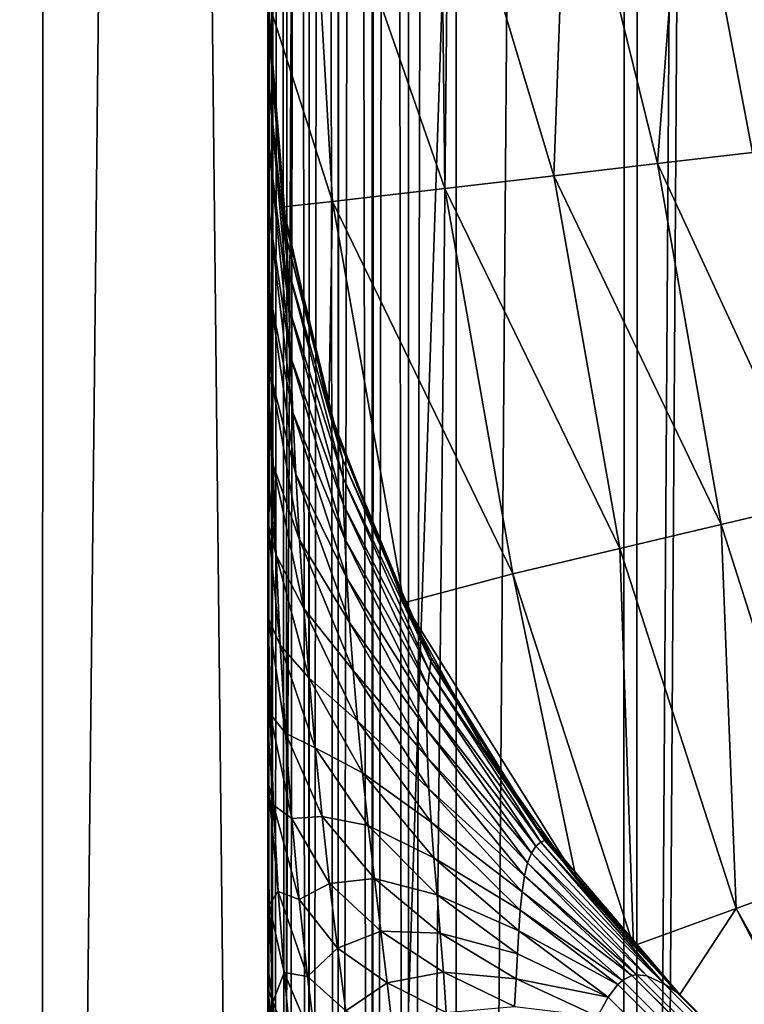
# Model space of a CAD drawing. Header units: metres. Extents: x -205 to 205, y -104 to 104.
# Tile 276 of 656: x -89.39 to -86.82, y -22.46 to -18.96. Entities that reach past the tile are written whole.
import ezdxf

# ---------------------------------------------------------------- set-up
doc = ezdxf.new("R2010")
doc.units = ezdxf.units.M
doc.layers.add('solid_01_2-CONSUMER_EHM_BOX_SW0001', color=7, linetype='CONTINUOUS')

msp = doc.modelspace()

# ---------------------------------------------------------------- linework, layer by layer
at = {"layer": 'solid_01_2-CONSUMER_EHM_BOX_SW0001'}
for points in [[(-200.010849, -74.958488), (-200.010773, 75.041512), (-0.010778, 75.04142)], [(-0.010849, -74.95858), (-200.010849, -74.958488), (-0.010778, 75.04142)], [(-88.001671, 37.540459, 75), (-76.416145, -63.561199, 75), (-76.402473, 63.637558, 75)], [(-88.129257, 45.539631, 63.099998), (-88.512413, -37.459469, 63.099998), (-88.501671, 37.540531, 63.099998)], [(-88.129257, 45.539631, 63.099998), (-88.139046, -45.460751, 63.099998), (-88.512413, -37.459469, 63.099998)], [(-88.129257, 45.539631, 63.099998), (-87.237602, 44.865215, 63.099998), (-88.139046, -45.460751, 63.099998)], [(-87.237602, 44.865215, 63.099998), (-87.247238, -44.786526, 63.099998), (-88.139046, -45.460751, 63.099998)], [(-87.237602, 44.865215, 63.099998), (-86.686348, 44.355812, 63.099998), (-87.247238, -44.786526, 63.099998)], [(-86.695869, -44.277241, 63.099998), (-87.247238, -44.786526, 63.099998), (-86.686348, 44.355812, 63.099998)], [(-88.012413, -37.459538, 46), (-87.831703, 42.450565, 46), (-87.843849, -42.369694, 46)], [(-88.001671, 37.540459, 46), (-87.831703, 42.450565, 46), (-88.012413, -37.459538, 46)], [(-87.843849, -42.369694, 46), (-87.831703, 42.450565, 46), (-87.189514, 41.591759, 46)], [(-87.201408, -41.511066, 46), (-87.843849, -42.369694, 46), (-87.189514, 41.591759, 46)], [(-87.201408, -41.511066, 46), (-87.189514, 41.591759, 46), (-86.676208, 40.649796, 46)], [(-86.687836, -40.569252, 46), (-87.201408, -41.511066, 46), (-86.676208, 40.649796, 46)], [(-173.512405, -37.4473, 108.5), (-88.501671, 37.540531, 108.5), (-173.501678, 37.5527, 108.5)], [(-173.512405, -37.4473, 108.5), (-88.512413, -37.459469, 108.5), (-88.501671, 37.540531, 108.5)], [(-89.301674, 37.540646, 106.5), (-89.312408, -37.459354, 106.5), (-88.501671, 37.540531, 106)], [(-89.301674, 37.540646, 104.5), (-89.312408, -37.459354, 104.5), (-88.501671, 37.540531, 104)], [(-89.301674, 37.540646, 102.5), (-89.312408, -37.459354, 102.5), (-88.501671, 37.540531, 102)], [(-89.301674, 37.540646, 100.5), (-89.312408, -37.459354, 100.5), (-88.501671, 37.540531, 100)], [(-89.301674, 37.540646, 98.5), (-89.312408, -37.459354, 98.5), (-88.501671, 37.540531, 98)], [(-89.301674, 37.540646, 96.5), (-89.312408, -37.459354, 96.5), (-88.501671, 37.540531, 96)], [(-89.301674, 37.540646, 94.5), (-89.312408, -37.459354, 94.5), (-88.501671, 37.540531, 94)], [(-89.301674, 37.540646, 92.5), (-89.312408, -37.459354, 92.5), (-88.501671, 37.540531, 92)], [(-89.301674, 37.540646, 90.5), (-89.312408, -37.459354, 90.5), (-88.501671, 37.540531, 90)], [(-89.301674, 37.540646, 88.5), (-89.312408, -37.459354, 88.5), (-88.501671, 37.540531, 88)], [(-89.301674, 37.540646, 86.5), (-89.312408, -37.459354, 86.5), (-88.501671, 37.540531, 86)], [(-89.301674, 37.540646, 84.5), (-89.312408, -37.459354, 84.5), (-88.501671, 37.540531, 84)], [(-89.301674, 37.540646, 82.5), (-89.312408, -37.459354, 82.5), (-88.501671, 37.540531, 82)], [(-89.301674, 37.540646, 80.5), (-89.312408, -37.459354, 80.5), (-88.501671, 37.540531, 80)], [(-89.301674, 37.540646, 78.5), (-89.312408, -37.459354, 78.5), (-88.501671, 37.540531, 78)], [(-89.301674, 37.540646, 76.5), (-89.312408, -37.459354, 76.5), (-88.501671, 37.540531, 76)], [(-89.301674, 37.540646, 106.5), (-88.512413, -37.459469, 107), (-89.312408, -37.459354, 106.5)], [(-89.301674, 37.540646, 104.5), (-88.512413, -37.459469, 105), (-89.312408, -37.459354, 104.5)], [(-89.301674, 37.540646, 102.5), (-88.512413, -37.459469, 103), (-89.312408, -37.459354, 102.5)], [(-89.301674, 37.540646, 100.5), (-88.512413, -37.459469, 101), (-89.312408, -37.459354, 100.5)], [(-89.301674, 37.540646, 98.5), (-88.512413, -37.459469, 99), (-89.312408, -37.459354, 98.5)], [(-89.301674, 37.540646, 96.5), (-88.512413, -37.459469, 97), (-89.312408, -37.459354, 96.5)], [(-89.301674, 37.540646, 94.5), (-88.512413, -37.459469, 95), (-89.312408, -37.459354, 94.5)], [(-89.301674, 37.540646, 92.5), (-88.512413, -37.459469, 93), (-89.312408, -37.459354, 92.5)], [(-89.301674, 37.540646, 90.5), (-88.512413, -37.459469, 91), (-89.312408, -37.459354, 90.5)], [(-89.301674, 37.540646, 88.5), (-88.512413, -37.459469, 89), (-89.312408, -37.459354, 88.5)], [(-89.301674, 37.540646, 86.5), (-88.512413, -37.459469, 87), (-89.312408, -37.459354, 86.5)], [(-89.301674, 37.540646, 84.5), (-88.512413, -37.459469, 85), (-89.312408, -37.459354, 84.5)], [(-89.301674, 37.540646, 82.5), (-88.512413, -37.459469, 83), (-89.312408, -37.459354, 82.5)], [(-89.301674, 37.540646, 80.5), (-88.512413, -37.459469, 81), (-89.312408, -37.459354, 80.5)], [(-89.301674, 37.540646, 78.5), (-88.512413, -37.459469, 79), (-89.312408, -37.459354, 78.5)], [(-89.301674, 37.540646, 76.5), (-88.512413, -37.459469, 77), (-89.312408, -37.459354, 76.5)], [(-89.312408, -37.459354, 106.5), (-88.512413, -37.459469, 106), (-88.501671, 37.540531, 106)], [(-89.312408, -37.459354, 104.5), (-88.512413, -37.459469, 104), (-88.501671, 37.540531, 104)], [(-89.312408, -37.459354, 102.5), (-88.512413, -37.459469, 102), (-88.501671, 37.540531, 102)], [(-89.312408, -37.459354, 100.5), (-88.512413, -37.459469, 100), (-88.501671, 37.540531, 100)], [(-89.312408, -37.459354, 98.5), (-88.512413, -37.459469, 98), (-88.501671, 37.540531, 98)], [(-89.312408, -37.459354, 96.5), (-88.512413, -37.459469, 96), (-88.501671, 37.540531, 96)], [(-89.312408, -37.459354, 94.5), (-88.512413, -37.459469, 94), (-88.501671, 37.540531, 94)], [(-89.312408, -37.459354, 92.5), (-88.512413, -37.459469, 92), (-88.501671, 37.540531, 92)], [(-89.312408, -37.459354, 90.5), (-88.512413, -37.459469, 90), (-88.501671, 37.540531, 90)], [(-89.312408, -37.459354, 88.5), (-88.512413, -37.459469, 88), (-88.501671, 37.540531, 88)], [(-89.312408, -37.459354, 86.5), (-88.512413, -37.459469, 86), (-88.501671, 37.540531, 86)], [(-89.312408, -37.459354, 84.5), (-88.512413, -37.459469, 84), (-88.501671, 37.540531, 84)], [(-89.312408, -37.459354, 82.5), (-88.512413, -37.459469, 82), (-88.501671, 37.540531, 82)], [(-89.312408, -37.459354, 80.5), (-88.512413, -37.459469, 80), (-88.501671, 37.540531, 80)], [(-89.312408, -37.459354, 78.5), (-88.512413, -37.459469, 78), (-88.501671, 37.540531, 78)], [(-89.312408, -37.459354, 76.5), (-88.512413, -37.459469, 76), (-88.501671, 37.540531, 76)], [(-89.301674, 37.540646, 106.5), (-88.501671, 37.540531, 107), (-88.512413, -37.459469, 107)], [(-89.301674, 37.540646, 104.5), (-88.501671, 37.540531, 105), (-88.512413, -37.459469, 105)], [(-89.301674, 37.540646, 102.5), (-88.501671, 37.540531, 103), (-88.512413, -37.459469, 103)], [(-89.301674, 37.540646, 100.5), (-88.501671, 37.540531, 101), (-88.512413, -37.459469, 101)], [(-89.301674, 37.540646, 98.5), (-88.501671, 37.540531, 99), (-88.512413, -37.459469, 99)], [(-89.301674, 37.540646, 96.5), (-88.501671, 37.540531, 97), (-88.512413, -37.459469, 97)], [(-89.301674, 37.540646, 94.5), (-88.501671, 37.540531, 95), (-88.512413, -37.459469, 95)], [(-89.301674, 37.540646, 92.5), (-88.501671, 37.540531, 93), (-88.512413, -37.459469, 93)], [(-89.301674, 37.540646, 90.5), (-88.501671, 37.540531, 91), (-88.512413, -37.459469, 91)], [(-89.301674, 37.540646, 88.5), (-88.501671, 37.540531, 89), (-88.512413, -37.459469, 89)], [(-89.301674, 37.540646, 86.5), (-88.501671, 37.540531, 87), (-88.512413, -37.459469, 87)], [(-89.301674, 37.540646, 84.5), (-88.501671, 37.540531, 85), (-88.512413, -37.459469, 85)], [(-89.301674, 37.540646, 82.5), (-88.501671, 37.540531, 83), (-88.512413, -37.459469, 83)], [(-89.301674, 37.540646, 80.5), (-88.501671, 37.540531, 81), (-88.512413, -37.459469, 81)], [(-89.301674, 37.540646, 78.5), (-88.501671, 37.540531, 79), (-88.512413, -37.459469, 79)], [(-89.301674, 37.540646, 76.5), (-88.501671, 37.540531, 77), (-88.512413, -37.459469, 77)], [(-88.501671, 37.540531, 48), (-88.512413, -37.459469, 48), (-86.001671, 37.540173, 48)], [(-88.512413, -37.459469, 55), (-88.512413, -37.459469, 48), (-88.501671, 37.540531, 48)], [(-88.512413, -37.459469, 55), (-88.501671, 37.540531, 48), (-88.501671, 37.540531, 55)], [(-88.501671, 37.540531, 57), (-88.512413, -37.459469, 57), (-86.001671, 37.540173, 57)], [(-88.512413, -37.459469, 63.099998), (-88.512413, -37.459469, 57), (-88.501671, 37.540531, 57)], [(-88.512413, -37.459469, 63.099998), (-88.501671, 37.540531, 57), (-88.501671, 37.540531, 63.099998)], [(-86.012413, -37.459824, 55), (-88.512413, -37.459469, 55), (-88.501671, 37.540531, 55)], [(-88.512413, -37.459469, 108.5), (-88.501671, 37.540531, 107), (-88.501671, 37.540531, 108.5)], [(-88.512413, -37.459469, 108.5), (-88.512413, -37.459469, 107), (-88.501671, 37.540531, 107)], [(-88.512413, -37.459469, 106), (-88.501671, 37.540531, 105), (-88.501671, 37.540531, 106)], [(-88.512413, -37.459469, 106), (-88.512413, -37.459469, 105), (-88.501671, 37.540531, 105)], [(-88.512413, -37.459469, 104), (-88.501671, 37.540531, 103), (-88.501671, 37.540531, 104)], [(-88.512413, -37.459469, 104), (-88.512413, -37.459469, 103), (-88.501671, 37.540531, 103)], [(-88.512413, -37.459469, 102), (-88.501671, 37.540531, 101), (-88.501671, 37.540531, 102)], [(-88.512413, -37.459469, 102), (-88.512413, -37.459469, 101), (-88.501671, 37.540531, 101)], [(-88.512413, -37.459469, 100), (-88.501671, 37.540531, 99), (-88.501671, 37.540531, 100)], [(-88.512413, -37.459469, 100), (-88.512413, -37.459469, 99), (-88.501671, 37.540531, 99)], [(-88.512413, -37.459469, 98), (-88.501671, 37.540531, 97), (-88.501671, 37.540531, 98)], [(-88.512413, -37.459469, 98), (-88.512413, -37.459469, 97), (-88.501671, 37.540531, 97)], [(-88.512413, -37.459469, 96), (-88.501671, 37.540531, 95), (-88.501671, 37.540531, 96)], [(-88.512413, -37.459469, 96), (-88.512413, -37.459469, 95), (-88.501671, 37.540531, 95)], [(-88.512413, -37.459469, 94), (-88.501671, 37.540531, 93), (-88.501671, 37.540531, 94)], [(-88.512413, -37.459469, 94), (-88.512413, -37.459469, 93), (-88.501671, 37.540531, 93)], [(-88.512413, -37.459469, 92), (-88.501671, 37.540531, 91), (-88.501671, 37.540531, 92)], [(-88.512413, -37.459469, 92), (-88.512413, -37.459469, 91), (-88.501671, 37.540531, 91)], [(-88.512413, -37.459469, 90), (-88.501671, 37.540531, 89), (-88.501671, 37.540531, 90)], [(-88.512413, -37.459469, 90), (-88.512413, -37.459469, 89), (-88.501671, 37.540531, 89)], [(-88.512413, -37.459469, 88), (-88.501671, 37.540531, 87), (-88.501671, 37.540531, 88)], [(-88.512413, -37.459469, 88), (-88.512413, -37.459469, 87), (-88.501671, 37.540531, 87)], [(-88.512413, -37.459469, 86), (-88.501671, 37.540531, 85), (-88.501671, 37.540531, 86)], [(-88.512413, -37.459469, 86), (-88.512413, -37.459469, 85), (-88.501671, 37.540531, 85)], [(-88.512413, -37.459469, 84), (-88.501671, 37.540531, 83), (-88.501671, 37.540531, 84)], [(-88.512413, -37.459469, 84), (-88.512413, -37.459469, 83), (-88.501671, 37.540531, 83)], [(-88.512413, -37.459469, 82), (-88.501671, 37.540531, 81), (-88.501671, 37.540531, 82)], [(-88.512413, -37.459469, 82), (-88.512413, -37.459469, 81), (-88.501671, 37.540531, 81)], [(-88.512413, -37.459469, 80), (-88.501671, 37.540531, 79), (-88.501671, 37.540531, 80)], [(-88.512413, -37.459469, 80), (-88.512413, -37.459469, 79), (-88.501671, 37.540531, 79)], [(-88.512413, -37.459469, 78), (-88.501671, 37.540531, 77), (-88.501671, 37.540531, 78)], [(-88.512413, -37.459469, 78), (-88.512413, -37.459469, 77), (-88.501671, 37.540531, 77)], [(-88.512413, -37.459469, 76), (-88.501671, 37.540531, 75.5), (-88.501671, 37.540531, 76)], [(-88.512413, -37.459469, 76), (-88.512413, -37.459469, 75.5), (-88.501671, 37.540531, 75.5)], [(-88.495369, -37.459469, 75.37059), (-88.501671, 37.540531, 75.5), (-88.512413, -37.459469, 75.5)], [(-88.507042, 0.040533, 43.5), (-88.501671, 37.540531, 45.5), (-88.512413, -37.459469, 45.5)], [(-88.484772, 37.540531, 45.628902), (-88.512413, -37.459469, 45.5), (-88.501671, 37.540531, 45.5)], [(-88.484772, 37.540531, 45.628902), (-88.495506, -37.459469, 45.628902), (-88.512413, -37.459469, 45.5)], [(-88.512413, -37.459469, 48), (-86.012413, -37.459824, 48), (-86.001671, 37.540173, 48)], [(-88.512413, -37.459469, 57), (-86.012413, -37.459824, 57), (-86.001671, 37.540173, 57)], [(-86.012413, -37.459824, 55), (-88.501671, 37.540531, 55), (-86.001671, 37.540173, 55)], [(-88.484634, 37.540531, 75.37059), (-88.501671, 37.540531, 75.5), (-88.495369, -37.459469, 75.37059)], [(-88.434883, 37.540524, 45.74966), (-88.495506, -37.459469, 45.628902), (-88.484772, 37.540531, 45.628902)], [(-88.434883, 37.540524, 45.74966), (-88.445618, -37.459476, 45.74966), (-88.495506, -37.459469, 45.628902)], [(-88.484634, 37.540531, 75.37059), (-88.495369, -37.459469, 75.37059), (-88.445358, -37.459476, 75.249886)], [(-88.434616, 37.540524, 75.249886), (-88.484634, 37.540531, 75.37059), (-88.445358, -37.459476, 75.249886)], [(-88.355408, 37.540512, 45.853367), (-88.445618, -37.459476, 45.74966), (-88.434883, 37.540524, 45.74966)], [(-88.355408, 37.540512, 45.853367), (-88.36615, -37.459488, 45.853367), (-88.445618, -37.459476, 45.74966)], [(-88.434616, 37.540524, 75.249886), (-88.445358, -37.459476, 75.249886), (-88.365776, -37.459488, 75.146263)], [(-88.355042, 37.540512, 75.146263), (-88.434616, 37.540524, 75.249886), (-88.365776, -37.459488, 75.146263)], [(-88.251785, 37.540497, 45.932949), (-88.36615, -37.459488, 45.853367), (-88.355408, 37.540512, 45.853367)], [(-88.251785, 37.540497, 45.932949), (-88.26252, -37.459503, 45.932949), (-88.36615, -37.459488, 45.853367)], [(-88.355042, 37.540512, 75.146263), (-88.365776, -37.459488, 75.146263), (-88.26207, -37.459503, 75.066788)], [(-88.251335, 37.540497, 75.066788), (-88.355042, 37.540512, 75.146263), (-88.26207, -37.459503, 75.066788)], [(-88.131081, 37.540478, 45.982964), (-88.26252, -37.459503, 45.932949), (-88.251785, 37.540497, 45.932949)], [(-88.131081, 37.540478, 45.982964), (-88.141815, -37.459518, 45.982964), (-88.26252, -37.459503, 45.932949)], [(-88.251335, 37.540497, 75.066788), (-88.26207, -37.459503, 75.066788), (-88.141312, -37.459518, 75.016899)], [(-88.130577, 37.540478, 75.016899), (-88.251335, 37.540497, 75.066788), (-88.141312, -37.459518, 75.016899)], [(-88.131081, 37.540478, 45.982964), (-88.001671, 37.540459, 46), (-88.141815, -37.459518, 45.982964)], [(-88.141815, -37.459518, 45.982964), (-88.001671, 37.540459, 46), (-88.012413, -37.459538, 46)], [(-88.130577, 37.540478, 75.016899), (-88.141312, -37.459518, 75.016899), (-88.012413, -37.459538, 75)], [(-88.130577, 37.540478, 75.016899), (-88.012413, -37.459538, 75), (-88.001671, 37.540459, 75)], [(-88.001671, 37.540459, 75), (-88.012413, -37.459538, 75), (-76.416145, -63.561199, 75)], [(-88.507347, -2.086764, 43.380535), (-88.507042, 0.040533, 43.5), (-88.512413, -37.459469, 45.5)], [(-88.507645, -4.187322, 43.02364), (-88.507347, -2.086764, 43.380535), (-88.512413, -37.459469, 45.5)], [(-88.507942, -6.234724, 42.433796), (-88.507645, -4.187322, 43.02364), (-88.512413, -37.459469, 45.5)], [(-88.508224, -8.203218, 41.618423), (-88.507942, -6.234724, 42.433796), (-88.512413, -37.459469, 45.5)], [(-88.508492, -10.068047, 40.587776), (-88.508224, -8.203218, 41.618423), (-88.512413, -37.459469, 45.5)], [(-88.508736, -11.805758, 39.354805), (-88.508492, -10.068047, 40.587776), (-88.512413, -37.459469, 45.5)], [(-88.508965, -13.394493, 37.935024), (-88.508736, -11.805758, 39.354805), (-88.512413, -37.459469, 45.5)], [(-88.509171, -14.814274, 36.346291), (-88.508965, -13.394493, 37.935024), (-88.512413, -37.459469, 45.5)], [(-88.509346, -16.047241, 34.608582), (-88.509171, -14.814274, 36.346291), (-88.512413, -37.459469, 45.5)], [(-88.509491, -17.077892, 32.743752), (-88.509346, -16.047241, 34.608582), (-88.512413, -37.459469, 45.5)], [(-88.509605, -17.893265, 30.775255), (-88.509491, -17.077892, 32.743752), (-88.512413, -37.459469, 45.5)], [(-88.509689, -18.483107, 28.727854), (-88.509605, -17.893265, 30.775255), (-88.512413, -37.459469, 45.5)], [(-88.50975, -18.892353, 3.5), (-88.279793, -19.608763, 3.5), (-88.363319, -18.174732, 3.5)], [(-87.881432, -19.562208, 3.467618), (-87.896126, -18.174732, 3.455959), (-88.363319, -18.174732, 3.5)], [(-88.279793, -19.608763, 3.5), (-87.881432, -19.562208, 3.467618), (-88.363319, -18.174732, 3.5)], [(-87.493385, -19.516853, 3.371311), (-87.445396, -18.174734, 3.325387), (-87.896126, -18.174732, 3.455959)], [(-87.881432, -19.562208, 3.467618), (-87.493385, -19.516853, 3.371311), (-87.896126, -18.174732, 3.455959)], [(-87.493385, -19.516853, 3.371311), (-87.125717, -19.473879, 3.213573), (-87.445396, -18.174734, 3.325387)], [(-87.125717, -19.473879, 3.213573), (-87.027008, -18.174734, 3.112886), (-87.445396, -18.174734, 3.325387)], [(-87.125717, -19.473879, 3.213573), (-86.787941, -19.434399, 2.998492), (-87.027008, -18.174734, 3.112886)], [(-86.787941, -19.434399, 2.998492), (-86.655701, -18.174734, 2.825941), (-87.027008, -18.174734, 3.112886)], [(-88.509743, -18.840002, 26.627296), (-88.509689, -18.483107, 28.727854), (-88.512413, -37.459469, 45.5)], [(-88.509743, -18.840002, 26.627296), (-88.512413, -37.459469, 45.5), (-88.509758, -18.959467, 24.5)], [(-88.455444, -19.627983, 3.5), (-88.279793, -19.608763, 3.5), (-88.50975, -18.892353, 3.5)], [(-88.448334, -19.67436, 12.5), (-88.50975, -18.892353, 12.5), (-88.50975, -18.905914, 12.714194)], [(-88.448334, -19.67436, 12.5), (-88.50975, -18.892353, 3.5), (-88.50975, -18.892353, 12.5)], [(-88.455444, -19.627983, 3.5), (-88.50975, -18.892353, 3.5), (-88.448334, -19.67436, 12.5)], [(-88.509758, -18.964899, 12.994052), (-88.441376, -19.748013, 12.790069), (-88.50975, -18.905914, 12.714194)], [(-88.509758, -18.959467, 24.5), (-88.509758, -18.964899, 12.994052), (-88.50975, -18.905914, 12.714194)], [(-88.448334, -19.67436, 12.5), (-88.50975, -18.905914, 12.714194), (-88.441376, -19.748013, 12.790069)], [(-88.509758, -18.959467, 24.5), (-88.512413, -37.459469, 45.5), (-88.509796, -19.216391, 13.542405)], [(-88.509758, -18.959467, 24.5), (-88.509796, -19.216391, 13.542405), (-88.509773, -19.065002, 13.261513)], [(-88.509758, -18.959467, 24.5), (-88.509773, -19.065002, 13.261513), (-88.509758, -18.964899, 12.994052)], [(-88.509758, -18.964899, 12.994052), (-88.509773, -19.065002, 13.261513), (-88.509499, -19.172049, 13.36441)], [(-88.509758, -18.964899, 12.994052), (-88.439133, -19.84465, 13.055563), (-88.441376, -19.748013, 12.790069)], [(-88.509758, -18.964899, 12.994052), (-88.509499, -19.172049, 13.36441), (-88.439133, -19.84465, 13.055563)], [(-88.509499, -19.172049, 13.36441), (-88.509773, -19.065002, 13.261513), (-88.509796, -19.216391, 13.542405)], [(-88.509499, -19.172049, 13.36441), (-88.509796, -19.216391, 13.542405), (-88.508736, -19.391438, 13.634833)], [(-88.509499, -19.172049, 13.36441), (-88.435211, -19.985706, 13.289115), (-88.439133, -19.84465, 13.055563)], [(-88.509499, -19.172049, 13.36441), (-88.508736, -19.391438, 13.634833), (-88.435211, -19.985706, 13.289115)], [(-88.512413, -37.459469, 45.5), (-88.509827, -19.420341, 13.824964), (-88.509796, -19.216391, 13.542405)], [(-88.508736, -19.391438, 13.634833), (-88.509796, -19.216391, 13.542405), (-88.509827, -19.420341, 13.824964)], [(-88.508736, -19.391438, 13.634833), (-88.509827, -19.420341, 13.824964), (-88.507027, -19.646879, 13.864071)], [(-88.508736, -19.391438, 13.634833), (-88.429344, -20.159546, 13.491676), (-88.435211, -19.985706, 13.289115)], [(-88.508736, -19.391438, 13.634833), (-88.507027, -19.646879, 13.864071), (-88.429344, -20.159546, 13.491676)], [(-88.512413, -37.459469, 45.5), (-88.509865, -19.668539, 14.089373), (-88.509827, -19.420341, 13.824964)], [(-88.507027, -19.646879, 13.864071), (-88.509827, -19.420341, 13.824964), (-88.509865, -19.668539, 14.089373)], [(-87.125717, -19.473879, 3.213573), (-86.568542, -20.678257, 2.998492), (-86.787941, -19.434399, 2.998492)], [(-87.493385, -19.516853, 3.371311), (-86.899437, -20.756721, 3.213573), (-87.125717, -19.473879, 3.213573)], [(-87.125717, -19.473879, 3.213573), (-86.899437, -20.756721, 3.213573), (-86.568542, -20.678257, 2.998492)], [(-87.881432, -19.562208, 3.467618), (-87.259628, -20.842131, 3.371311), (-87.493385, -19.516853, 3.371311)], [(-87.493385, -19.516853, 3.371311), (-87.259628, -20.842131, 3.371311), (-86.899437, -20.756721, 3.213573)], [(-88.279793, -19.608763, 3.5), (-87.639771, -20.932274, 3.467618), (-87.881432, -19.562208, 3.467618)], [(-87.881432, -19.562208, 3.467618), (-87.639771, -20.932274, 3.467618), (-87.259628, -20.842131, 3.371311)], [(-88.293503, -20.347609, 3.5), (-88.279793, -19.608763, 3.5), (-88.455444, -19.627983, 3.5)], [(-88.293503, -20.347609, 3.5), (-88.455444, -19.627983, 3.5), (-88.448334, -19.67436, 12.5)], [(-88.293503, -20.347609, 3.5), (-88.027473, -21.035542, 3.5), (-88.279793, -19.608763, 3.5)], [(-88.279793, -19.608763, 3.5), (-88.027473, -21.035542, 3.5), (-87.639771, -20.932274, 3.467618)], [(-88.512413, -37.459469, 45.5), (-88.509903, -19.950924, 14.321738), (-88.509865, -19.668539, 14.089373)], [(-88.503876, -19.929466, 14.052111), (-88.509865, -19.668539, 14.089373), (-88.509903, -19.950924, 14.321738)], [(-88.507027, -19.646879, 13.864071), (-88.509865, -19.668539, 14.089373), (-88.503876, -19.929466, 14.052111)], [(-88.507027, -19.646879, 13.864071), (-88.421272, -20.358917, 13.663977), (-88.429344, -20.159546, 13.491676)], [(-88.507027, -19.646879, 13.864071), (-88.503876, -19.929466, 14.052111), (-88.421272, -20.358917, 13.663977)], [(-88.265388, -20.437057, 12.5), (-88.448334, -19.67436, 12.5), (-88.441376, -19.748013, 12.790069)], [(-88.293503, -20.347609, 3.5), (-88.448334, -19.67436, 12.5), (-88.265388, -20.437057, 12.5)], [(-88.441376, -19.748013, 12.790069), (-88.243355, -20.526739, 12.723211), (-88.265388, -20.437057, 12.5)], [(-88.441376, -19.748013, 12.790069), (-88.439133, -19.84465, 13.055563), (-88.243355, -20.526739, 12.723211)], [(-88.439133, -19.84465, 13.055563), (-88.243004, -20.591074, 12.928371), (-88.243355, -20.526739, 12.723211)], [(-88.439133, -19.84465, 13.055563), (-88.435211, -19.985706, 13.289115), (-88.243004, -20.591074, 12.928371)], [(-88.512413, -37.459469, 45.5), (-88.509949, -20.259596, 14.515195), (-88.509903, -19.950924, 14.321738)], [(-88.498741, -20.2316, 14.198447), (-88.509903, -19.950924, 14.321738), (-88.509949, -20.259596, 14.515195)], [(-88.503876, -19.929466, 14.052111), (-88.509903, -19.950924, 14.321738), (-88.498741, -20.2316, 14.198447)], [(-88.503876, -19.929466, 14.052111), (-88.410774, -20.578098, 13.805822), (-88.421272, -20.358917, 13.663977)], [(-88.503876, -19.929466, 14.052111), (-88.498741, -20.2316, 14.198447), (-88.410774, -20.578098, 13.805822)], [(-88.435211, -19.985706, 13.289115), (-88.241142, -20.686783, 13.110266), (-88.243004, -20.591074, 12.928371)], [(-88.435211, -19.985706, 13.289115), (-88.429344, -20.159546, 13.491676), (-88.241142, -20.686783, 13.110266)], [(-88.429344, -20.159546, 13.491676), (-88.236885, -20.807245, 13.269811), (-88.241142, -20.686783, 13.110266)], [(-88.429344, -20.159546, 13.491676), (-88.421272, -20.358917, 13.663977), (-88.236885, -20.807245, 13.269811)], [(-88.498741, -20.2316, 14.198447), (-88.509949, -20.259596, 14.515195), (-88.491043, -20.546122, 14.303114)], [(-88.498741, -20.2316, 14.198447), (-88.397667, -20.811785, 13.916975), (-88.410774, -20.578098, 13.805822)], [(-88.498741, -20.2316, 14.198447), (-88.491043, -20.546122, 14.303114), (-88.397667, -20.811785, 13.916975)], [(-88.512413, -37.459469, 45.5), (-88.509995, -20.588844, 14.666497), (-88.509949, -20.259596, 14.515195)], [(-88.480247, -20.866243, 14.36716), (-88.509949, -20.259596, 14.515195), (-88.509995, -20.588844, 14.666497)], [(-88.491043, -20.546122, 14.303114), (-88.509949, -20.259596, 14.515195), (-88.480247, -20.866243, 14.36716)], [(-88.421272, -20.358917, 13.663977), (-88.229836, -20.948053, 13.407682), (-88.236885, -20.807245, 13.269811)], [(-88.421272, -20.358917, 13.663977), (-88.410774, -20.578098, 13.805822), (-88.229836, -20.948053, 13.407682)], [(-88.293503, -20.347609, 3.5), (-88.265388, -20.437057, 12.5), (-88.027473, -21.035542, 3.5)], [(-87.965248, -21.162104, 12.5), (-88.027473, -21.035542, 3.5), (-88.265388, -20.437057, 12.5)], [(-87.965248, -21.162104, 12.5), (-88.265388, -20.437057, 12.5), (-88.243355, -20.526739, 12.723211)], [(-88.491043, -20.546122, 14.303114), (-88.381798, -21.054869, 13.997734), (-88.397667, -20.811785, 13.916975)], [(-88.491043, -20.546122, 14.303114), (-88.480247, -20.866243, 14.36716), (-88.381798, -21.054869, 13.997734)], [(-88.243355, -20.526739, 12.723211), (-87.930923, -21.244423, 12.661595), (-87.928932, -21.232054, 12.5)], [(-88.243355, -20.526739, 12.723211), (-88.243004, -20.591074, 12.928371), (-87.930923, -21.244423, 12.661595)], [(-87.965248, -21.162104, 12.5), (-88.243355, -20.526739, 12.723211), (-87.928932, -21.232054, 12.5)], [(-88.410774, -20.578098, 13.805822), (-88.219864, -21.105392, 13.523825), (-88.229836, -20.948053, 13.407682)], [(-88.410774, -20.578098, 13.805822), (-88.397667, -20.811785, 13.916975), (-88.219864, -21.105392, 13.523825)], [(-88.512413, -37.459469, 45.5), (-88.510017, -20.748949, 14.722389), (-88.509995, -20.588844, 14.666497)], [(-88.480247, -20.866243, 14.36716), (-88.509995, -20.588844, 14.666497), (-88.510017, -20.748949, 14.722389)], [(-88.243004, -20.591074, 12.928371), (-87.936211, -21.278328, 12.811265), (-87.930923, -21.244423, 12.661595)], [(-88.243004, -20.591074, 12.928371), (-88.241142, -20.686783, 13.110266), (-87.936211, -21.278328, 12.811265)], [(-88.241142, -20.686783, 13.110266), (-87.941582, -21.331276, 12.945855), (-87.936211, -21.278328, 12.811265)], [(-88.241142, -20.686783, 13.110266), (-88.236885, -20.807245, 13.269811), (-87.941582, -21.331276, 12.945855)], [(-86.568542, -20.678257, 2.998492), (-86.899437, -20.756721, 3.213573), (-86.50544, -21.997229, 3.202169)], [(-88.512413, -37.459469, 45.5), (-88.51004, -20.934904, 14.774105), (-88.510017, -20.748949, 14.722389)], [(-88.508102, -21.091158, 14.717394), (-88.510017, -20.748949, 14.722389), (-88.51004, -20.934904, 14.774105)], [(-88.480247, -20.866243, 14.36716), (-88.510017, -20.748949, 14.722389), (-88.465889, -21.185711, 14.39278)], [(-88.508102, -21.091158, 14.717394), (-88.465889, -21.185711, 14.39278), (-88.510017, -20.748949, 14.722389)], [(-86.899437, -20.756721, 3.213573), (-87.259628, -20.842131, 3.371311), (-86.846413, -22.12142, 3.361511)], [(-86.899437, -20.756721, 3.213573), (-86.846413, -22.12142, 3.361511), (-86.50544, -21.997229, 3.202169)], [(-88.397667, -20.811785, 13.916975), (-88.207016, -21.275526, 13.61813), (-88.219864, -21.105392, 13.523825)], [(-88.397667, -20.811785, 13.916975), (-88.381798, -21.054869, 13.997734), (-88.207016, -21.275526, 13.61813)], [(-88.236885, -20.807245, 13.269811), (-87.944954, -21.401369, 13.066302), (-87.941582, -21.331276, 12.945855)], [(-88.236885, -20.807245, 13.269811), (-88.229836, -20.948053, 13.407682), (-87.944954, -21.401369, 13.066302)], [(-87.259628, -20.842131, 3.371311), (-87.639771, -20.932274, 3.467618), (-87.211052, -22.254675, 3.462324)], [(-87.259628, -20.842131, 3.371311), (-87.211052, -22.254675, 3.462324), (-86.846413, -22.12142, 3.361511)], [(-88.480247, -20.866243, 14.36716), (-88.363098, -21.302544, 14.049173), (-88.381798, -21.054869, 13.997734)], [(-88.480247, -20.866243, 14.36716), (-88.465889, -21.185711, 14.39278), (-88.363098, -21.302544, 14.049173)], [(-87.639771, -20.932274, 3.467618), (-88.027473, -21.035542, 3.5), (-87.414879, -22.015566, 3.479561)], [(-87.639771, -20.932274, 3.467618), (-87.414879, -22.015566, 3.479561), (-87.211052, -22.254675, 3.462324)], [(-88.512413, -37.459469, 45.5), (-88.510094, -21.294106, 14.836645), (-88.51004, -20.934904, 14.774105)], [(-88.508102, -21.091158, 14.717394), (-88.51004, -20.934904, 14.774105), (-88.510094, -21.294106, 14.836645)], [(-88.229836, -20.948053, 13.407682), (-87.945473, -21.486908, 13.173269), (-87.944954, -21.401369, 13.066302)], [(-88.229836, -20.948053, 13.407682), (-88.219864, -21.105392, 13.523825), (-87.945473, -21.486908, 13.173269)], [(-88.027473, -21.035542, 3.5), (-87.747131, -21.547239, 3.496007), (-87.414879, -22.015566, 3.479561)], [(-87.928932, -21.232054, 12.5), (-87.747131, -21.547239, 3.496007), (-88.027473, -21.035542, 3.5)], [(-87.965248, -21.162104, 12.5), (-87.928932, -21.232054, 12.5), (-88.027473, -21.035542, 3.5)], [(-88.381798, -21.054869, 13.997734), (-88.191452, -21.454802, 13.690877), (-88.207016, -21.275526, 13.61813)], [(-88.381798, -21.054869, 13.997734), (-88.363098, -21.302544, 14.049173), (-88.191452, -21.454802, 13.690877)], [(-88.508102, -21.091158, 14.717394), (-88.510094, -21.294106, 14.836645), (-88.501671, -21.430325, 14.677331)], [(-88.508102, -21.091158, 14.717394), (-88.447639, -21.499025, 14.383276), (-88.465889, -21.185711, 14.39278)], [(-88.508102, -21.091158, 14.717394), (-88.501671, -21.430325, 14.677331), (-88.447639, -21.499025, 14.383276)], [(-88.219864, -21.105392, 13.523825), (-87.942947, -21.585926, 13.266842), (-87.945473, -21.486908, 13.173269)], [(-88.219864, -21.105392, 13.523825), (-88.207016, -21.275526, 13.61813), (-87.942947, -21.585926, 13.266842)], [(-88.465889, -21.185711, 14.39278), (-88.341583, -21.55048, 14.073178), (-88.363098, -21.302544, 14.049173)], [(-88.465889, -21.185711, 14.39278), (-88.447639, -21.499025, 14.383276), (-88.341583, -21.55048, 14.073178)], [(-87.930923, -21.244423, 12.661595), (-87.936211, -21.278328, 12.811265), (-87.526321, -21.880051, 12.607026)], [(-87.555191, -21.831507, 12.5), (-87.928932, -21.232054, 12.5), (-87.930923, -21.244423, 12.661595)], [(-87.930923, -21.244423, 12.661595), (-87.526321, -21.880051, 12.607026), (-87.555191, -21.831507, 12.5)], [(-87.555191, -21.831507, 12.5), (-87.747131, -21.547239, 3.496007), (-87.928932, -21.232054, 12.5)], [(-88.207016, -21.275526, 13.61813), (-87.937584, -21.696239, 13.347021), (-87.942947, -21.585926, 13.266842)], [(-88.207016, -21.275526, 13.61813), (-88.191452, -21.454802, 13.690877), (-87.937584, -21.696239, 13.347021)], [(-87.936211, -21.278328, 12.811265), (-87.941582, -21.331276, 12.945855), (-87.540421, -21.886353, 12.707664)], [(-87.936211, -21.278328, 12.811265), (-87.540421, -21.886353, 12.707664), (-87.526321, -21.880051, 12.607026)], [(-88.512413, -37.459469, 45.5), (-88.510124, -21.479534, 14.850664), (-88.510094, -21.294106, 14.836645)], [(-88.501671, -21.430325, 14.677331), (-88.510094, -21.294106, 14.836645), (-88.510124, -21.479534, 14.850664)], [(-88.363098, -21.302544, 14.049173), (-88.173439, -21.639797, 13.742905), (-88.191452, -21.454802, 13.690877)], [(-88.363098, -21.302544, 14.049173), (-88.341583, -21.55048, 14.073178), (-88.173439, -21.639797, 13.742905)], [(-87.941582, -21.331276, 12.945855), (-87.944954, -21.401369, 13.066302), (-87.557449, -21.900476, 12.800656)], [(-87.941582, -21.331276, 12.945855), (-87.557449, -21.900476, 12.800656), (-87.540421, -21.886353, 12.707664)], [(-87.944954, -21.401369, 13.066302), (-87.945473, -21.486908, 13.173269), (-87.573624, -21.924801, 12.887015)], [(-87.944954, -21.401369, 13.066302), (-87.573624, -21.924801, 12.887015), (-87.557449, -21.900476, 12.800656)], [(-88.501671, -21.430325, 14.677331), (-88.510124, -21.479534, 14.850664), (-88.490326, -21.754683, 14.607126)], [(-88.501671, -21.430325, 14.677331), (-88.425369, -21.801666, 14.342937), (-88.447639, -21.499025, 14.383276)], [(-88.501671, -21.430325, 14.677331), (-88.490326, -21.754683, 14.607126), (-88.425369, -21.801666, 14.342937)], [(-88.191452, -21.454802, 13.690877), (-87.929749, -21.81563, 13.414035), (-87.937584, -21.696239, 13.347021)], [(-88.191452, -21.454802, 13.690877), (-88.173439, -21.639797, 13.742905), (-87.929749, -21.81563, 13.414035)], [(-88.512413, -37.459469, 45.5), (-88.510147, -21.668497, 14.852908), (-88.510124, -21.479534, 14.850664)], [(-88.490326, -21.754683, 14.607126), (-88.510124, -21.479534, 14.850664), (-88.510147, -21.668497, 14.852908)], [(-87.945473, -21.486908, 13.173269), (-87.587372, -21.960112, 12.967422), (-87.573624, -21.924801, 12.887015)], [(-87.945473, -21.486908, 13.173269), (-87.942947, -21.585926, 13.266842), (-87.587372, -21.960112, 12.967422)], [(-88.447639, -21.499025, 14.383276), (-88.317398, -21.795004, 14.072376), (-88.341583, -21.55048, 14.073178)], [(-88.447639, -21.499025, 14.383276), (-88.425369, -21.801666, 14.342937), (-88.317398, -21.795004, 14.072376)], [(-88.341583, -21.55048, 14.073178), (-88.153343, -21.827494, 13.775628), (-88.173439, -21.639797, 13.742905)], [(-88.341583, -21.55048, 14.073178), (-88.317398, -21.795004, 14.072376), (-88.153343, -21.827494, 13.775628)], [(-87.555191, -21.831507, 12.5), (-87.414879, -22.015566, 3.479561), (-87.747131, -21.547239, 3.496007)], [(-87.942947, -21.585926, 13.266842), (-87.598312, -22.006176, 13.042106), (-87.587372, -21.960112, 12.967422)], [(-87.942947, -21.585926, 13.266842), (-87.937584, -21.696239, 13.347021), (-87.598312, -22.006176, 13.042106)], [(-88.173439, -21.639797, 13.742905), (-87.919983, -21.942034, 13.468446), (-87.929749, -21.81563, 13.414035)], [(-88.173439, -21.639797, 13.742905), (-88.153343, -21.827494, 13.775628), (-87.919983, -21.942034, 13.468446)], [(-88.512413, -37.459469, 45.5), (-88.510201, -22.027483, 14.824418), (-88.510147, -21.668497, 14.852908)], [(-88.505859, -22.107847, 14.707685), (-88.510147, -21.668497, 14.852908), (-88.510201, -22.027483, 14.824418)], [(-88.490326, -21.754683, 14.607126), (-88.510147, -21.668497, 14.852908), (-88.473923, -22.061367, 14.512076)], [(-88.505859, -22.107847, 14.707685), (-88.473923, -22.061367, 14.512076), (-88.510147, -21.668497, 14.852908)], [(-87.937584, -21.696239, 13.347021), (-87.606697, -22.062279, 13.111155), (-87.598312, -22.006176, 13.042106)], [(-87.937584, -21.696239, 13.347021), (-87.929749, -21.81563, 13.414035), (-87.606697, -22.062279, 13.111155)], [(-88.490326, -21.754683, 14.607126), (-88.399239, -22.090372, 14.276897), (-88.425369, -21.801666, 14.342937)], [(-88.490326, -21.754683, 14.607126), (-88.473923, -22.061367, 14.512076), (-88.399239, -22.090372, 14.276897)], [(-88.425369, -21.801666, 14.342937), (-88.290894, -22.033291, 14.050015), (-88.317398, -21.795004, 14.072376)], [(-88.425369, -21.801666, 14.342937), (-88.399239, -22.090372, 14.276897), (-88.290894, -22.033291, 14.050015)], [(-88.317398, -21.795004, 14.072376), (-88.13166, -22.015453, 13.790961), (-88.153343, -21.827494, 13.775628)], [(-88.317398, -21.795004, 14.072376), (-88.290894, -22.033291, 14.050015), (-88.13166, -22.015453, 13.790961)], [(-88.153343, -21.827494, 13.775628), (-87.908905, -22.073727, 13.511152), (-87.919983, -21.942034, 13.468446)], [(-88.153343, -21.827494, 13.775628), (-88.13166, -22.015453, 13.790961), (-87.908905, -22.073727, 13.511152)], [(-87.929749, -21.81563, 13.414035), (-87.613045, -22.127563, 13.174715), (-87.606697, -22.062279, 13.111155)], [(-87.929749, -21.81563, 13.414035), (-87.919983, -21.942034, 13.468446), (-87.613045, -22.127563, 13.174715)], [(-87.045792, -22.428097, 12.5), (-87.414879, -22.015566, 3.479561), (-87.555191, -21.831507, 12.5)], [(-87.045792, -22.428097, 12.5), (-87.555191, -21.831507, 12.5), (-87.526321, -21.880051, 12.607026)], [(-87.100708, -22.39043, 12.655768), (-87.557449, -21.900476, 12.800656), (-87.573624, -21.924801, 12.887015)], [(-87.100708, -22.39043, 12.655768), (-87.540421, -21.886353, 12.707664), (-87.557449, -21.900476, 12.800656)], [(-87.059204, -22.418249, 12.570986), (-87.526321, -21.880051, 12.607026), (-87.540421, -21.886353, 12.707664)], [(-87.100708, -22.39043, 12.655768), (-87.059204, -22.418249, 12.570986), (-87.540421, -21.886353, 12.707664)], [(-87.059204, -22.418249, 12.570986), (-87.045792, -22.428097, 12.5), (-87.526321, -21.880051, 12.607026)], [(-87.919983, -21.942034, 13.468446), (-87.618057, -22.201269, 13.233047), (-87.613045, -22.127563, 13.174715)], [(-87.919983, -21.942034, 13.468446), (-87.908905, -22.073727, 13.511152), (-87.618057, -22.201269, 13.233047)], [(-87.163528, -22.361691, 12.767035), (-87.573624, -21.924801, 12.887015), (-87.587372, -21.960112, 12.967422)], [(-87.163528, -22.361691, 12.767035), (-87.100708, -22.39043, 12.655768), (-87.573624, -21.924801, 12.887015)], [(-87.199188, -22.357666, 12.837538), (-87.587372, -21.960112, 12.967422), (-87.598312, -22.006176, 13.042106)], [(-87.199188, -22.357666, 12.837538), (-87.163528, -22.361691, 12.767035), (-87.587372, -21.960112, 12.967422)], [(-88.290894, -22.033291, 14.050015), (-88.109047, -22.201982, 13.791194), (-88.13166, -22.015453, 13.790961)], [(-88.13166, -22.015453, 13.790961), (-87.897285, -22.209461, 13.543314), (-87.908905, -22.073727, 13.511152)], [(-88.13166, -22.015453, 13.790961), (-88.109047, -22.201982, 13.791194), (-87.897285, -22.209461, 13.543314)], [(-87.216591, -22.36047, 12.875013), (-87.598312, -22.006176, 13.042106), (-87.606697, -22.062279, 13.111155)], [(-87.216591, -22.36047, 12.875013), (-87.199188, -22.357666, 12.837538), (-87.598312, -22.006176, 13.042106)], [(-87.045792, -22.428097, 12.5), (-87.211052, -22.254675, 3.462324), (-87.414879, -22.015566, 3.479561)], [(-86.185036, -23.289099, 3.306011), (-86.50544, -21.997229, 3.202169), (-86.846413, -22.12142, 3.361511)], [(-88.512413, -37.459469, 45.5), (-88.510246, -22.326834, 14.76975), (-88.510201, -22.027483, 14.824418)], [(-88.505859, -22.107847, 14.707685), (-88.510201, -22.027483, 14.824418), (-88.510246, -22.326834, 14.76975)], [(-88.399239, -22.090372, 14.276897), (-88.262619, -22.263592, 14.009812), (-88.290894, -22.033291, 14.050015)], [(-88.290894, -22.033291, 14.050015), (-88.262619, -22.263592, 14.009812), (-88.109047, -22.201982, 13.791194)], [(-88.505859, -22.107847, 14.707685), (-88.452652, -22.348974, 14.398172), (-88.473923, -22.061367, 14.512076)], [(-88.473923, -22.061367, 14.512076), (-88.369713, -22.363512, 14.190961), (-88.399239, -22.090372, 14.276897)], [(-88.473923, -22.061367, 14.512076), (-88.452652, -22.348974, 14.398172), (-88.369713, -22.363512, 14.190961)], [(-87.908905, -22.073727, 13.511152), (-87.622574, -22.282879, 13.286515), (-87.618057, -22.201269, 13.233047)], [(-87.908905, -22.073727, 13.511152), (-87.897285, -22.209461, 13.543314), (-87.622574, -22.282879, 13.286515)], [(-87.250076, -22.377419, 12.953295), (-87.606697, -22.062279, 13.111155), (-87.613045, -22.127563, 13.174715)], [(-87.250076, -22.377419, 12.953295), (-87.216591, -22.36047, 12.875013), (-87.606697, -22.062279, 13.111155)], [(-88.505859, -22.107847, 14.707685), (-88.510246, -22.326834, 14.76975), (-88.492699, -22.455378, 14.539748)], [(-88.505859, -22.107847, 14.707685), (-88.492699, -22.455378, 14.539748), (-88.452652, -22.348974, 14.398172)], [(-88.399239, -22.090372, 14.276897), (-88.369713, -22.363512, 14.190961), (-88.262619, -22.263592, 14.009812)], [(-86.846413, -22.12142, 3.361511), (-87.211052, -22.254675, 3.462324), (-87.045792, -22.428097, 3.443999)], [(-86.304337, -23.169764, 3.328088), (-86.846413, -22.12142, 3.361511), (-87.045792, -22.428097, 3.443999)], [(-86.304337, -23.169764, 3.328088), (-86.185036, -23.289099, 3.306011), (-86.846413, -22.12142, 3.361511)], [(-87.266609, -22.392183, 12.994411), (-87.613045, -22.127563, 13.174715), (-87.618057, -22.201269, 13.233047)], [(-87.266609, -22.392183, 12.994411), (-87.250076, -22.377419, 12.953295), (-87.613045, -22.127563, 13.174715)], [(-88.262619, -22.263592, 14.009812), (-88.086304, -22.386337, 13.77882), (-88.109047, -22.201982, 13.791194)], [(-88.109047, -22.201982, 13.791194), (-87.885986, -22.348623, 13.56622), (-87.897285, -22.209461, 13.543314)], [(-88.109047, -22.201982, 13.791194), (-88.086304, -22.386337, 13.77882), (-87.885986, -22.348623, 13.56622)], [(-87.897285, -22.209461, 13.543314), (-87.627502, -22.372267, 13.335506), (-87.622574, -22.282879, 13.286515)], [(-87.897285, -22.209461, 13.543314), (-87.885986, -22.348623, 13.56622), (-87.627502, -22.372267, 13.335506)], [(-87.300934, -22.437254, 13.082142), (-87.618057, -22.201269, 13.233047), (-87.622574, -22.282879, 13.286515)], [(-87.300934, -22.437254, 13.082142), (-87.266609, -22.392183, 12.994411), (-87.618057, -22.201269, 13.233047)], [(-87.045792, -22.428097, 12.5), (-87.045792, -22.428097, 3.443999), (-87.211052, -22.254675, 3.462324)], [(-88.369713, -22.363512, 14.190961), (-88.233315, -22.485565, 13.955742), (-88.262619, -22.263592, 14.009812)], [(-88.262619, -22.263592, 14.009812), (-88.233315, -22.485565, 13.955742), (-88.086304, -22.386337, 13.77882)], [(-87.300934, -22.437254, 13.082142), (-87.622574, -22.282879, 13.286515), (-87.627502, -22.372267, 13.335506)], [(-88.512413, -37.459469, 45.5), (-88.510254, -22.403717, 14.751588), (-88.510246, -22.326834, 14.76975)], [(-88.492699, -22.455378, 14.539748), (-88.510246, -22.326834, 14.76975), (-88.510254, -22.403717, 14.751588)], [(-88.492699, -22.455378, 14.539748), (-88.42701, -22.618137, 14.272047), (-88.452652, -22.348974, 14.398172)], [(-88.452652, -22.348974, 14.398172), (-88.337555, -22.621721, 14.091377), (-88.369713, -22.363512, 14.190961)], [(-88.452652, -22.348974, 14.398172), (-88.42701, -22.618137, 14.272047), (-88.337555, -22.621721, 14.091377)], [(-88.369713, -22.363512, 14.190961), (-88.337555, -22.621721, 14.091377), (-88.233315, -22.485565, 13.955742)], [(-88.086304, -22.386337, 13.77882), (-87.875969, -22.491404, 13.581118), (-87.885986, -22.348623, 13.56622)], [(-87.885986, -22.348623, 13.56622), (-87.63385, -22.469807, 13.380317), (-87.627502, -22.372267, 13.335506)], [(-87.885986, -22.348623, 13.56622), (-87.875969, -22.491404, 13.581118), (-87.63385, -22.469807, 13.380317)], [(-77.838707, -31.77734, 12.933075), (-87.216591, -22.36047, 12.875013), (-87.250076, -22.377419, 12.953295)], [(-77.786499, -31.725149, 12.721427), (-87.199188, -22.357666, 12.837538), (-87.216591, -22.36047, 12.875013)], [(-77.838707, -31.77734, 12.933075), (-77.786499, -31.725149, 12.721427), (-87.216591, -22.36047, 12.875013)], [(-77.786499, -31.725149, 12.721427), (-87.163528, -22.361691, 12.767035), (-87.199188, -22.357666, 12.837538)], [(-77.786499, -31.725149, 12.721427), (-87.100708, -22.39043, 12.655768), (-87.163528, -22.361691, 12.767035)], [(-88.233315, -22.485565, 13.955742), (-88.064316, -22.569021, 13.756302), (-88.086304, -22.386337, 13.77882)], [(-88.086304, -22.386337, 13.77882), (-88.064316, -22.569021, 13.756302), (-87.875969, -22.491404, 13.581118)], [(-87.338409, -22.505827, 13.174686), (-87.627502, -22.372267, 13.335506), (-87.63385, -22.469807, 13.380317)], [(-87.338409, -22.505827, 13.174686), (-87.300934, -22.437254, 13.082142), (-87.627502, -22.372267, 13.335506)], [(-77.838707, -31.77734, 12.933075), (-87.266609, -22.392183, 12.994411), (-87.300934, -22.437254, 13.082142)], [(-77.838707, -31.77734, 12.933075), (-87.250076, -22.377419, 12.953295), (-87.266609, -22.392183, 12.994411)], [(-77.768944, -31.7076, 12.5), (-87.059204, -22.418249, 12.570986), (-87.100708, -22.39043, 12.655768)], [(-77.786499, -31.725149, 12.721427), (-77.768944, -31.7076, 12.5), (-87.100708, -22.39043, 12.655768)], [(-88.512413, -37.459469, 45.5), (-88.510277, -22.574121, 14.705912), (-88.510254, -22.403717, 14.751588)], [(-88.50486, -22.7442, 14.547767), (-88.510254, -22.403717, 14.751588), (-88.510277, -22.574121, 14.705912)], [(-88.492699, -22.455378, 14.539748), (-88.510254, -22.403717, 14.751588), (-88.471397, -22.775106, 14.361146)], [(-88.50486, -22.7442, 14.547767), (-88.471397, -22.775106, 14.361146), (-88.510254, -22.403717, 14.751588)], [(-77.922935, -31.861549, 13.122963), (-87.300934, -22.437254, 13.082142), (-87.338409, -22.505827, 13.174686)], [(-77.922935, -31.861549, 13.122963), (-77.838707, -31.77734, 12.933075), (-87.300934, -22.437254, 13.082142)], [(-77.768944, -31.7076, 12.5), (-87.045792, -22.428097, 12.5), (-87.059204, -22.418249, 12.570986)], [(-77.768944, -31.7076, 12.5), (-86.304337, -23.169764, 3.328088), (-87.045792, -22.428097, 3.443999)], [(-77.768944, -31.7076, 12.5), (-87.045792, -22.428097, 3.443999), (-87.045792, -22.428097, 12.5)], [(-88.492699, -22.455378, 14.539748), (-88.471397, -22.775106, 14.361146), (-88.42701, -22.618137, 14.272047)]]:
    msp.add_3dface(points, dxfattribs=at)

doc.saveas('drawing.dxf')
